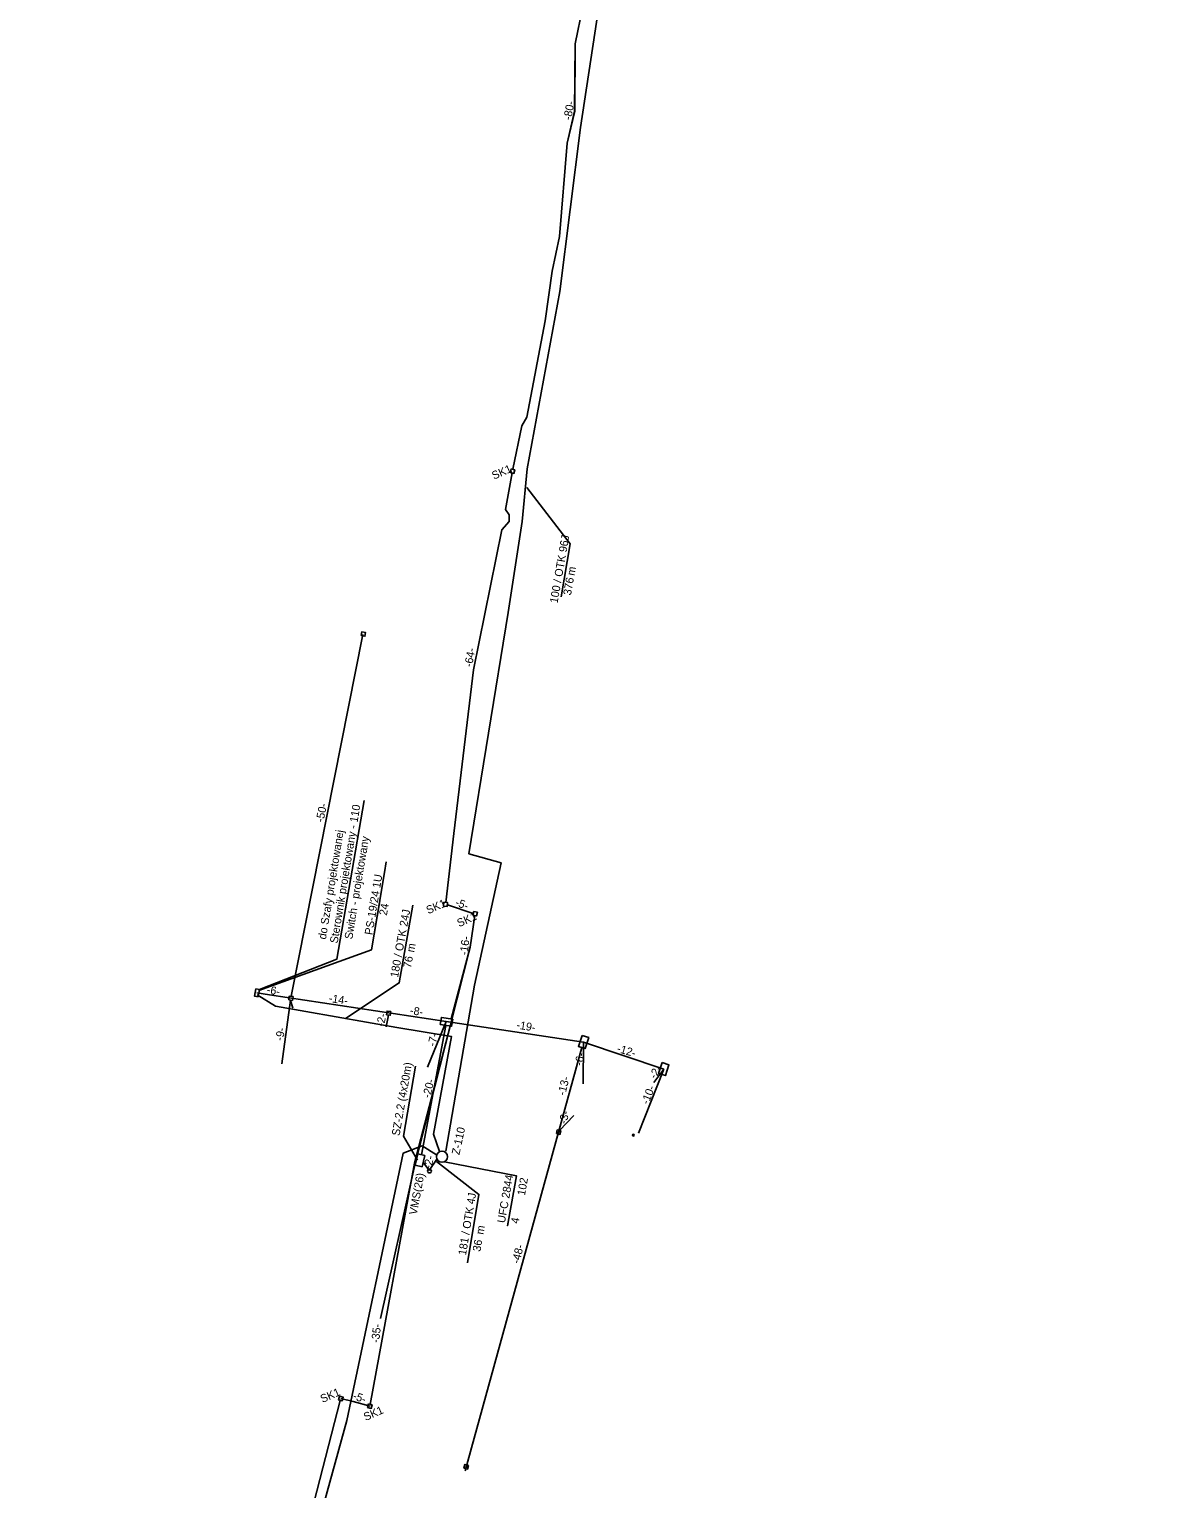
# Model space of a CAD drawing. Extents: x 6494530 to 6506885, y 5884901 to 5892312.
# Drawn here: x 6502387.8 to 6502541.3, y 5888002.8 to 5888198.8 of the extents above; entities that cross this region are included whole.
import ezdxf

# ---------------------------------------------------------------- set-up
doc = ezdxf.new("R2010")
doc.units = 0
for name, color, linetype in [('Domyślna', 7, 'Continuous'), ('Gminne - nazwy', 7, 'Continuous'), ('kabel OTK do tablicy VMS', 7, 'Continuous'), ('kabel W KANALIZACJI ISTN', 7, 'Continuous'), ('Kanalizacja_proj', 7, 'Continuous'), ('NOWY OPIS STEROWNIKA', 7, 'Continuous'), ('NOWY OPIS ZŁĄCZA', 7, 'Continuous'), ('opis kabla CCTV_OTK', 7, 'Continuous'), ('opis kabla otk', 7, 'Continuous'), ('opis kabla tablica VMS_OTK', 7, 'Continuous'), ('opis PS', 7, 'Continuous'), ('opis SZ-2_2', 7, 'Continuous'), ('Powiatowe - nazwy', 7, 'Continuous'), ('SKR-2', 7, 'Continuous'), ('sterownik', 7, 'Continuous'), ('studnie do wyrysu', 7, 'Continuous'), ('trasa kanalizacji do wyrysu', 7, 'Continuous'), ('Warstwa 59', 7, 'Continuous'), ('WOJEWÓDZKIE', 7, 'Continuous')]:
    doc.layers.add(name, color=color, linetype=linetype)

# ---------------------------------------------------------------- blocks, each defined once
blk = doc.blocks.new('POINT_DISPLAY')
at = {"layer": 'Domyślna'}
blk.add_line((0, 0), (0, 0), dxfattribs=at)
blk = doc.blocks.new('ELARMA_15')
at = {"layer": 'Warstwa 59'}
blk.add_circle((0, 0), 0.0625, dxfattribs=at)
blk.add_blockref('POINT_DISPLAY', (0, 0), dxfattribs=at)
blk = doc.blocks.new('ELARMA_20')
at = {"layer": 'Warstwa 59'}
for radius in [0.125, 0.0625]:
    blk.add_circle((0, 0), radius, dxfattribs=at)
blk.add_blockref('POINT_DISPLAY', (0, 0), dxfattribs=at)

msp = doc.modelspace()

# ---------------------------------------------------------------- linework, layer by layer
at = {"layer": 'Domyślna'}
for p, q in [((6502422.98, 5888068.92), (6502432.61, 5888117.5)), ((6502420.08, 5888069.1), (6502418.39, 5888069.38)), ((6502443.81, 5888065.53), (6502420.08, 5888069.1)), ((6502421.73, 5888059.83), (6502422.91, 5888068.42)), ((6502423.19, 5888067.33), (6502422.91, 5888068.42)), ((6502435.75, 5888064.82), (6502436.04, 5888066.41)), ((6502443.81, 5888065.53), (6502441.31, 5888059.39)), ((6502462.26, 5888062.78), (6502443.81, 5888065.53)), ((6502443.76, 5888065.02), (6502440.5, 5888047.63)), ((6502462.02, 5888062.05), (6502446.37, 5888005.17)), ((6502462.26, 5888062.78), (6502462.19, 5888057.15)), ((6502462.26, 5888062.78), (6502473.02, 5888059.15)), ((6502473.02, 5888059.15), (6502469.63, 5888050.56)), ((6502473.02, 5888059.15), (6502471.69, 5888057.34)), ((6502460.97, 5888052.92), (6502459.01, 5888050.9)), ((6502440.71, 5888046.64), (6502441.5, 5888045.54))]:
    msp.add_line(p, q, dxfattribs=at)
at = {"layer": 'kabel OTK do tablicy VMS'}
msp.add_line((6502442.56, 5888047.05), (6502441.5, 5888045.54), dxfattribs=at)
at = {"layer": 'kabel W KANALIZACJI ISTN'}
for points in [[(6502443.76, 5888048.11), (6502447.62, 5888070.43), (6502451.18, 5888086.84), (6502446.85, 5888088.06), (6502452.12, 5888120.49), (6502454.02, 5888132.72), (6502454.67, 5888139.76), (6502459.05, 5888163.59), (6502461.83, 5888185.6), (6502465.17, 5888207.49), (6502472.75, 5888242.06), (6502480.43, 5888240.93), (6502482.14, 5888249.21), (6502487.11, 5888272.92), (6502504.96, 5888270.08), (6502523.16, 5888269.54), (6502526.11, 5888272.16), (6502537.58, 5888270.2), (6502539.18, 5888276), (6502539.69, 5888278.67), (6502540.44, 5888278.32), (6502541.27, 5888278.29)], [(6502442.9, 5888048.06), (6502442.1, 5888050.41), (6502444.53, 5888063.52), (6502437.17, 5888064.74), (6502420.86, 5888067.59), (6502418.42, 5888069.1)], [(6502352.14, 5887750.79), (6502357.19, 5887769.01), (6502360.72, 5887780.93), (6502364.5, 5887793.32), (6502373.56, 5887822.12), (6502379.42, 5887838.38), (6502390.11, 5887871.78), (6502396.42, 5887890.56), (6502401.54, 5887906.52), (6502407.03, 5887923), (6502415.2, 5887955.66), (6502423.59, 5887987.09), (6502430.46, 5888011.93), (6502438.03, 5888047.87), (6502440.56, 5888048.82), (6502442.52, 5888047.63)]]:
    msp.add_lwpolyline(points, dxfattribs=at)
msp.add_circle((6502443.24, 5888047.38), 0.757, dxfattribs=at)
at = {"layer": 'Kanalizacja_proj'}
for p, q in [((6502420.08, 5888069.1), (6502418.39, 5888069.38)), ((6502443.81, 5888065.53), (6502420.08, 5888069.1)), ((6502443.81, 5888065.53), (6502441.31, 5888059.39)), ((6502462.26, 5888062.78), (6502443.81, 5888065.53)), ((6502462.26, 5888062.78), (6502462.19, 5888057.15)), ((6502462.26, 5888062.78), (6502473.02, 5888059.15)), ((6502473.02, 5888059.15), (6502469.63, 5888050.56)), ((6502473.02, 5888059.15), (6502471.69, 5888057.34))]:
    msp.add_line(p, q, dxfattribs=at)
for points in [[(6502432.39, 5888117.37), (6502432.46, 5888117.86), (6502432.96, 5888117.79), (6502432.88, 5888117.29)], [(6502422.66, 5888068.46), (6502422.73, 5888068.96), (6502423.23, 5888068.88), (6502423.15, 5888068.38)], [(6502435.79, 5888066.45), (6502435.87, 5888066.94), (6502436.36, 5888066.86), (6502436.28, 5888066.37)], [(6502458.61, 5888050.5), (6502458.73, 5888050.98), (6502459.22, 5888050.86), (6502459.09, 5888050.37)], [(6502446.19, 5888005.55), (6502446.31, 5888006.04), (6502446.79, 5888005.91), (6502446.67, 5888005.43)]]:
    msp.add_lwpolyline(points, close=True, dxfattribs=at)
at = {"layer": 'NOWY OPIS STEROWNIKA'}
msp.add_lwpolyline([(6502432.8, 5888095.24), (6502429.11, 5888073.89), (6502418.73, 5888069.82)], dxfattribs=at)
at = {"layer": 'opis kabla otk'}
for points in [[(6502459.23, 5888122.56), (6502460.45, 5888129.68), (6502454.63, 5888137.25)], [(6502439.32, 5888081.17), (6502437.5, 5888070.71), (6502430.26, 5888065.94)]]:
    msp.add_lwpolyline(points, dxfattribs=at)
at = {"layer": 'opis kabla tablica VMS_OTK'}
msp.add_lwpolyline([(6502442.48, 5888046.73), (6502448.2, 5888042.32), (6502446.65, 5888033.14)], dxfattribs=at)
at = {"layer": 'opis PS'}
for points in [[(6502434.91, 5888081.76), (6502433.78, 5888075.17), (6502418.64, 5888069.72), (6502433.78, 5888075.17), (6502435.53, 5888085.53), (6502435.74, 5888087)], [(6502452.13, 5888038.47), (6502452.15, 5888038.58), (6502452.06, 5888038.1), (6502452.15, 5888038.58), (6502453.24, 5888044.82), (6502443.57, 5888046.7)]]:
    msp.add_lwpolyline(points, dxfattribs=at)
at = {"layer": 'opis SZ-2_2'}
msp.add_lwpolyline([(6502439.94, 5888046.92), (6502438.05, 5888050.12), (6502439.67, 5888059.53)], dxfattribs=at)
at = {"layer": 'Powiatowe - nazwy'}
msp.add_circle((6502441.56, 5888045.45), 0.25, dxfattribs=at)
at = {"layer": 'SKR-2'}
for points in [[(6502444.68, 5888065.83), (6502444.52, 5888064.89), (6502443, 5888065.15), (6502443.16, 5888066.09)], [(6502462.05, 5888063.67), (6502462.95, 5888063.37), (6502462.47, 5888061.9), (6502461.57, 5888062.2)], [(6502472.82, 5888060.03), (6502473.73, 5888059.73), (6502473.25, 5888058.27), (6502472.34, 5888058.57)], [(6502440, 5888047.75), (6502440.93, 5888047.53), (6502440.57, 5888046.03), (6502439.64, 5888046.25)]]:
    msp.add_lwpolyline(points, close=True, dxfattribs=at)
at = {"layer": 'sterownik'}
msp.add_lwpolyline([(6502418.55, 5888068.83), (6502418.07, 5888068.92), (6502418.25, 5888069.91), (6502418.73, 5888069.82)], close=True, dxfattribs=at)
at = {"layer": 'studnie do wyrysu'}
for points in [[(6502452.76, 5888139.71), (6502453.95, 5888145.55), (6502454.63, 5888146.73), (6502457.12, 5888159.63), (6502458.02, 5888166.32), (6502459.02, 5888170.97), (6502460.05, 5888183.5), (6502461.06, 5888187.81), (6502461.14, 5888196.84), (6502463.2, 5888206.93), (6502465.69, 5888216.64)], [(6502452.76, 5888139.71), (6502453.95, 5888145.55), (6502454.63, 5888146.73), (6502457.12, 5888159.63), (6502458.02, 5888166.32), (6502459.02, 5888170.97), (6502460.05, 5888183.5), (6502461.07, 5888187.81), (6502461.14, 5888196.84), (6502463.2, 5888206.93), (6502465.69, 5888216.64)], [(6502452.76, 5888139.71), (6502453.95, 5888145.55), (6502454.63, 5888146.73), (6502457.12, 5888159.63), (6502458.02, 5888166.32), (6502459.02, 5888170.97), (6502460.05, 5888183.5), (6502461.07, 5888187.81), (6502461.14, 5888196.84), (6502463.2, 5888206.93), (6502465.69, 5888216.64)], [(6502452.76, 5888139.71), (6502453.95, 5888145.55), (6502454.63, 5888146.73), (6502457.12, 5888159.63), (6502458.02, 5888166.32), (6502459.02, 5888170.97), (6502460.05, 5888183.5), (6502461.07, 5888187.81), (6502461.14, 5888196.84), (6502463.2, 5888206.93), (6502465.69, 5888216.64)], [(6502452.76, 5888139.71), (6502453.95, 5888145.55), (6502454.63, 5888146.73), (6502457.12, 5888159.63), (6502458.02, 5888166.32), (6502459.02, 5888170.97), (6502460.05, 5888183.5), (6502461.07, 5888187.81), (6502461.14, 5888196.84), (6502463.2, 5888206.93), (6502465.69, 5888216.64)], [(6502452.76, 5888139.71), (6502453.95, 5888145.55), (6502454.63, 5888146.73), (6502457.12, 5888159.63), (6502458.02, 5888166.32), (6502459.02, 5888170.97), (6502460.05, 5888183.5), (6502461.06, 5888187.81), (6502461.14, 5888196.84), (6502463.2, 5888206.93), (6502465.69, 5888216.64)], [(6502452.52, 5888139.76), (6502452.42, 5888139.27), (6502452.9, 5888139.16), (6502453.01, 5888139.65), (6502452.52, 5888139.76)], [(6502452.52, 5888139.76), (6502452.42, 5888139.27), (6502452.9, 5888139.16), (6502453.01, 5888139.65), (6502452.52, 5888139.76)], [(6502452.52, 5888139.76), (6502452.42, 5888139.27), (6502452.9, 5888139.16), (6502453.01, 5888139.65), (6502452.52, 5888139.76)], [(6502452.52, 5888139.76), (6502452.42, 5888139.27), (6502452.9, 5888139.16), (6502453.01, 5888139.65), (6502452.52, 5888139.76)], [(6502452.52, 5888139.76), (6502452.42, 5888139.27), (6502452.9, 5888139.16), (6502453.01, 5888139.65), (6502452.52, 5888139.76)], [(6502452.52, 5888139.76), (6502452.42, 5888139.27), (6502452.9, 5888139.16), (6502453.01, 5888139.65), (6502452.52, 5888139.76)], [(6502443.5, 5888081.55), (6502443.44, 5888081.05), (6502443.94, 5888081), (6502443.99, 5888081.5), (6502443.5, 5888081.55)], [(6502443.5, 5888081.55), (6502443.44, 5888081.05), (6502443.94, 5888081), (6502443.99, 5888081.5), (6502443.5, 5888081.55)], [(6502443.5, 5888081.55), (6502443.44, 5888081.05), (6502443.94, 5888081), (6502443.99, 5888081.5), (6502443.5, 5888081.55)], [(6502443.5, 5888081.55), (6502443.44, 5888081.05), (6502443.94, 5888081), (6502443.99, 5888081.5), (6502443.5, 5888081.55)], [(6502443.5, 5888081.55), (6502443.44, 5888081.05), (6502443.94, 5888081), (6502443.99, 5888081.5), (6502443.5, 5888081.55)], [(6502443.5, 5888081.55), (6502443.44, 5888081.05), (6502443.94, 5888081), (6502443.99, 5888081.5), (6502443.5, 5888081.55)], [(6502447.5, 5888080.32), (6502447.4, 5888079.83), (6502447.89, 5888079.72), (6502447.99, 5888080.21), (6502447.5, 5888080.32)], [(6502447.5, 5888080.32), (6502447.4, 5888079.83), (6502447.89, 5888079.72), (6502447.99, 5888080.21), (6502447.5, 5888080.32)], [(6502447.5, 5888080.32), (6502447.4, 5888079.83), (6502447.89, 5888079.72), (6502447.99, 5888080.21), (6502447.5, 5888080.32)], [(6502447.5, 5888080.32), (6502447.4, 5888079.83), (6502447.89, 5888079.72), (6502447.99, 5888080.21), (6502447.5, 5888080.32)], [(6502447.5, 5888080.32), (6502447.4, 5888079.83), (6502447.89, 5888079.72), (6502447.99, 5888080.21), (6502447.5, 5888080.32)], [(6502447.5, 5888080.32), (6502447.4, 5888079.83), (6502447.89, 5888079.72), (6502447.99, 5888080.21), (6502447.5, 5888080.32)], [(6502429.48, 5888015.2), (6502429.36, 5888014.71), (6502429.85, 5888014.59), (6502429.97, 5888015.07), (6502429.48, 5888015.2)], [(6502433.36, 5888014.17), (6502433.24, 5888013.68), (6502433.73, 5888013.56), (6502433.85, 5888014.04), (6502433.36, 5888014.17)]]:
    msp.add_lwpolyline(points, dxfattribs=at)
at = {"layer": 'trasa kanalizacji do wyrysu'}
for p in [(6502443.98, 5888081.23), (6502443.98, 5888081.23), (6502443.99, 5888081.23), (6502443.99, 5888081.23), (6502443.99, 5888081.23), (6502443.99, 5888081.23)]:
    msp.add_line(p, (6502447.43, 5888080.04), dxfattribs=at)
for points in [[(6502443.77, 5888081.52), (6502444.82, 5888090.81), (6502447.47, 5888112.79), (6502451.27, 5888131.59), (6502452.26, 5888132.71), (6502452.27, 5888133.61), (6502451.77, 5888134.33), (6502452.66, 5888139.22)], [(6502443.77, 5888081.52), (6502444.82, 5888090.81), (6502447.47, 5888112.79), (6502451.27, 5888131.59), (6502452.27, 5888132.71), (6502452.27, 5888133.61), (6502451.77, 5888134.33), (6502452.66, 5888139.22)], [(6502443.77, 5888081.52), (6502444.82, 5888090.81), (6502447.47, 5888112.79), (6502451.27, 5888131.59), (6502452.27, 5888132.71), (6502452.27, 5888133.61), (6502451.77, 5888134.33), (6502452.66, 5888139.22)], [(6502443.77, 5888081.52), (6502444.82, 5888090.81), (6502447.47, 5888112.79), (6502451.27, 5888131.59), (6502452.27, 5888132.71), (6502452.27, 5888133.61), (6502451.77, 5888134.33), (6502452.66, 5888139.22)], [(6502443.77, 5888081.52), (6502444.82, 5888090.81), (6502447.47, 5888112.79), (6502451.27, 5888131.59), (6502452.27, 5888132.71), (6502452.27, 5888133.61), (6502451.77, 5888134.33), (6502452.66, 5888139.22)], [(6502443.77, 5888081.52), (6502444.82, 5888090.81), (6502447.47, 5888112.79), (6502451.27, 5888131.59), (6502452.26, 5888132.71), (6502452.27, 5888133.61), (6502451.77, 5888134.33), (6502452.66, 5888139.22)], [(6502447.67, 5888079.76), (6502447.03, 5888075.52), (6502444.33, 5888064.92)], [(6502447.67, 5888079.76), (6502447.03, 5888075.52), (6502444.33, 5888064.92)], [(6502447.67, 5888079.76), (6502447.03, 5888075.52), (6502444.48, 5888065.88)], [(6502447.67, 5888079.76), (6502447.03, 5888075.52), (6502444.48, 5888065.88)], [(6502447.67, 5888079.76), (6502447.03, 5888075.52), (6502444.48, 5888065.88)], [(6502447.67, 5888079.76), (6502447.03, 5888075.52), (6502444.48, 5888065.88)], [(6502433.59, 5888014.1), (6502439.53, 5888046.53), (6502444.33, 5888064.92)], [(6502433.59, 5888014.1), (6502439.53, 5888046.53), (6502444.33, 5888064.92)], [(6502434.99, 5888025.63), (6502439.48, 5888045.89), (6502444.33, 5888064.92)], [(6502434.99, 5888025.63), (6502439.48, 5888045.89), (6502444.33, 5888064.92)], [(6502434.99, 5888025.63), (6502439.48, 5888045.89), (6502444.33, 5888064.92)], [(6502434.99, 5888025.63), (6502439.48, 5888045.89), (6502444.33, 5888064.92)], [(6502418.46, 5887971.89), (6502420.57, 5887979.68), (6502429.57, 5888014.62)], [(6502418.46, 5887971.89), (6502420.57, 5887979.68), (6502429.57, 5888014.62)], [(6502433.59, 5888013.85), (6502431.31, 5888014.48), (6502429.67, 5888014.9)], [(6502433.59, 5888013.85), (6502431.31, 5888014.48), (6502429.67, 5888014.9)]]:
    msp.add_lwpolyline(points, dxfattribs=at)

# ---------------------------------------------------------------- block references
at = {"layer": 'Warstwa 59'}
for name in ['ELARMA_20', 'ELARMA_15']:
    msp.add_blockref(name, (6502468.94, 5888050.28), dxfattribs=at)

# ---------------------------------------------------------------- texts
at = {"layer": 'Gminne - nazwy'}
msp.add_text('VMS(26)', height=1.075, rotation=79.4342, dxfattribs=at).set_placement((6502439.85, 5888039.51))
at = {"layer": 'NOWY OPIS STEROWNIKA'}
for s, p in [('Sterownik projektowany - 110', (6502429.22, 5888075.98)), (' do Szafy projektowanej', (6502427.58, 5888076.12)), ('Switch - projektowany', (6502431.19, 5888076.53))]:
    msp.add_text(s, height=1.075, rotation=80.6495, dxfattribs=at).set_placement(p)
at = {"layer": 'NOWY OPIS ZŁĄCZA'}
msp.add_text('Z-110', height=1.075, rotation=77.7315, dxfattribs=at).set_placement((6502445.57, 5888047.55))
at = {"layer": 'opis kabla CCTV_OTK'}
for s, height, rotation, p in [('100 / OTK 96J', 1.075, 80.0545, (6502458.76, 5888121.66)), ('m', 1.07, 80.0545, (6502461.04, 5888125.37)), ('376', 1.075, 80.0545, (6502460.56, 5888122.73)), ('180 / OTK 24J', 1.075, 79.7227, (6502437.33, 5888071.38)), ('m', 1.07, 79.7227, (6502439.5, 5888074.77)), ('76', 1.075, 79.7227, (6502439.07, 5888072.65))]:
    msp.add_text(s, height=height, rotation=rotation, dxfattribs=at).set_placement(p)
at = {"layer": 'opis kabla tablica VMS_OTK'}
for s, height, p in [('181 / OTK 4J', 1.075, (6502446.46, 5888034.08)), ('m', 1.08, (6502448.81, 5888036.87)), ('36', 1.075, (6502448.4, 5888034.58))]:
    msp.add_text(s, height=height, rotation=80.6377, dxfattribs=at).set_placement(p)
at = {"layer": 'opis PS'}
for s, height, rotation, p in [('PS-19/24 1U', 1.075, 80.5566, (6502433.89, 5888077.1)), ('24', 1.075, 80.5566, (6502435.83, 5888079.72)), ('UFC 2844', 1.075, 79.9717, (6502451.69, 5888038.41)), ('102', 1.075, 79.9717, (6502454.38, 5888042.1)), ('4', 1.07, 79.9717, (6502453.52, 5888038.33))]:
    msp.add_text(s, height=height, rotation=rotation, dxfattribs=at).set_placement(p)
at = {"layer": 'opis SZ-2_2'}
msp.add_text('SZ-2.2 (4x20m)', height=1.075, rotation=80.1948, dxfattribs=at).set_placement((6502437.53, 5888050.12))
at = {"layer": 'studnie do wyrysu'}
for p in [(6502450.22, 5888138.31), (6502450.22, 5888138.31), (6502441.4, 5888079.94), (6502441.4, 5888079.94), (6502445.54, 5888078.2), (6502445.54, 5888078.2), (6502427.18, 5888014.29), (6502427.18, 5888014.29), (6502432.99, 5888011.87), (6502432.99, 5888011.87)]:
    msp.add_text('SK1', height=1.075, rotation=23.6947, dxfattribs=at).set_placement(p)
at = {"layer": 'trasa kanalizacji do wyrysu'}
for s, rotation, p in [('-80-', 79.4657, (6502460.58, 5888186.55)), ('-80-', 79.4657, (6502460.58, 5888186.55)), ('-64-', 79.4657, (6502447.26, 5888113.08)), ('-64-', 79.4657, (6502447.26, 5888113.08)), ('-5-', 339.7413, (6502444.91, 5888081.13)), ('-5-', 339.7413, (6502444.91, 5888081.13)), ('-16-', 83.4316, (6502446.68, 5888074.39)), ('-16-', 83.4316, (6502446.68, 5888074.39)), ('-35-', 83.4316, (6502434.78, 5888022.32)), ('-35-', 83.4316, (6502434.78, 5888022.32)), ('-5-', 339.7413, (6502431.17, 5888014.85)), ('-5-', 339.7413, (6502431.17, 5888014.85))]:
    msp.add_text(s, height=1.075, rotation=rotation, dxfattribs=at).set_placement(p)
at = {"layer": 'WOJEWÓDZKIE'}
for s, rotation, p in [('-50-', 77.9121, (6502427.3, 5888092.24)), ('-6-', 349.9591, (6502419.65, 5888069.32)), ('-14-', 350.8863, (6502427.98, 5888068.18)), ('-8-', 350.8863, (6502438.88, 5888066.54)), ('-2-', 77.9121, (6502435.43, 5888064.78)), ('-19-', 350.8863, (6502453.18, 5888064.59)), ('-9-', 77.9121, (6502421.85, 5888062.88)), ('-7-', 77.9121, (6502442.35, 5888062.13)), ('-6-', 77.9121, (6502462.07, 5888059.52)), ('-12-', 343.3916, (6502466.65, 5888061.47)), ('-2-', 59.1727, (6502471.91, 5888057.74)), ('-20-', 76.2498, (6502441.64, 5888055.18)), ('-13-', 76.2498, (6502459.78, 5888055.52)), ('-10-', 68.2316, (6502470.95, 5888054.31)), ('-3-', 77.9121, (6502459.98, 5888051.7)), ('-2-', 77.9121, (6502441.81, 5888045.67)), ('-48-', 76.2498, (6502453.63, 5888032.95))]:
    msp.add_text(s, height=1.075, rotation=rotation, dxfattribs=at).set_placement(p)

doc.saveas('drawing.dxf')
